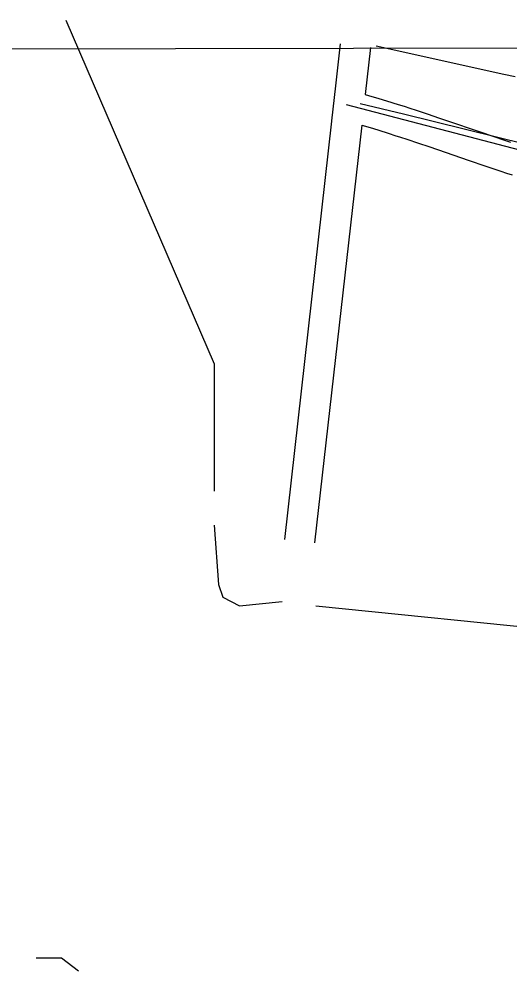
# Model space of a CAD drawing. Extents: x 3313447 to 3351316, y 703786 to 729172.
# Drawn here: x 3328822 to 3329305, y 726453 to 727397 of the extents above; entities that cross this region are included whole.
import ezdxf

# ---------------------------------------------------------------- set-up
doc = ezdxf.new("R2010")
doc.units = 0
for name, color, linetype in [('V-GRID-FRAM', 7, 'Continuous'), ('V-RAIL-TRAK', 7, 'Continuous'), ('V-ROAD-CNTR', 7, 'Continuous'), ('V-TOPO-SHOR', 7, 'Continuous')]:
    doc.layers.add(name, color=color, linetype=linetype)

msp = doc.modelspace()

# ---------------------------------------------------------------- linework, layer by layer
at = {"layer": 'V-GRID-FRAM'}
msp.add_lwpolyline([(3317576.91, 727351.01), (3317595.43, 709166.01), (3349105.76, 709211.84), (3349071.38, 727396.82), (3317576.91, 727351.01)], dxfattribs=at)
at = {"layer": 'V-RAIL-TRAK'}
msp.add_lwpolyline([(3329674.98, 727145.41), (3329674.44, 727145.72), (3329611.64, 727176.67), (3329552.05, 727202.25), (3329506.36, 727217.77), (3329357.82, 727256.53), (3329144.29, 727312.3)], dxfattribs=at)
at = {"layer": 'V-ROAD-CNTR'}
for points in [[(3329138.04, 727372.37), (3329133.39, 727331.15)], [(3329167.85, 727369.01), (3329162.63, 727322.74)], [(3329173.56, 727370.59), (3329299.41, 727342.81)], [(3329299.41, 727342.81), (3329310.37, 727340.39)], [(3329133.39, 727331.15), (3329129.5, 727296.62)], [(3329162.63, 727322.74), (3329166, 727321.74), (3329176.18, 727318.69), (3329183.81, 727316.36), (3329195.22, 727312.81), (3329200.94, 727311), (3329206.64, 727309.17), (3329212.92, 727307.13), (3329224.64, 727303.25), (3329234.87, 727299.81), (3329243.8, 727296.77), (3329274.88, 727286.09), (3329290.39, 727280.79), (3329298.12, 727278.17), (3329305.84, 727275.59)], [(3330032.62, 726691.71), (3330008.98, 726756.57), (3329981.96, 726820.71), (3329961.75, 726859.72), (3329937.85, 726903.63), (3329919.26, 726936.91), (3329893.24, 726973.3), (3329858.29, 727012.97), (3329824.65, 727047.91), (3329776.11, 727090.1), (3329711.83, 727135.5), (3329652.64, 727164.44), (3329578.79, 727197.53), (3329510.36, 727220.37), (3329382.5, 727258.4), (3329200.54, 727303.23), (3329157.78, 727313.51)], [(3329129.48, 727296.49), (3329082.98, 726884.39)], [(3329159.22, 727292.46), (3329112.79, 726881.02)], [(3329159.22, 727292.46), (3329167.48, 727289.98), (3329174.98, 727287.69), (3329186.23, 727284.19), (3329191.83, 727282.41), (3329197.42, 727280.62), (3329203.58, 727278.62), (3329215.14, 727274.79), (3329225.25, 727271.39), (3329234.09, 727268.38), (3329265.15, 727257.71), (3329280.73, 727252.39), (3329288.55, 727249.74), (3329296.4, 727247.11), (3329302.1, 727245.24), (3329307.47, 727243.53)]]:
    msp.add_lwpolyline(points, dxfattribs=at)
at = {"layer": 'V-TOPO-SHOR'}
for points in [[(3328867.59, 727395.83), (3329013.85, 727057.33), (3329013.85, 726931.97)], [(3329013.85, 726898.53), (3329018.03, 726840.03), (3329022.21, 726827.49), (3329038.93, 726819.14), (3329080.72, 726823.31)], [(3329114.15, 726819.14), (3329360.7, 726794.06), (3329415.03, 726752.27)], [(3328838.34, 726472.29), (3328863.41, 726472.29), (3328880.13, 726459.75)]]:
    msp.add_lwpolyline(points, dxfattribs=at)

doc.saveas('drawing.dxf')
